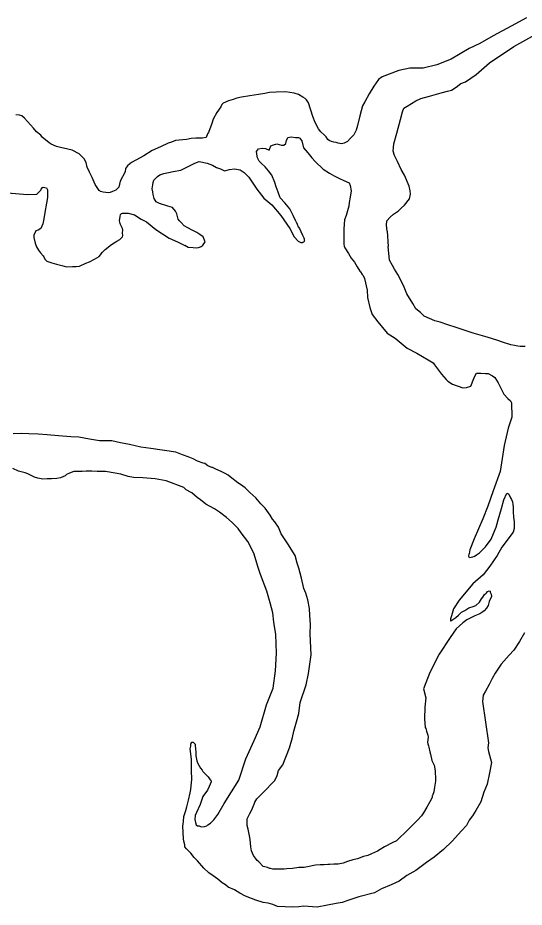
# Model space of a CAD drawing. Extents: x -83719 to 153526, y -11835 to 11446.
# Drawn here: x -2838.3 to -2787.3, y -894.9 to -805.4 of the extents above; entities that cross this region are included whole.
import ezdxf

# ---------------------------------------------------------------- set-up
doc = ezdxf.new("R2010")
doc.units = 0
doc.layers.add('Level 9', color=7, linetype='Continuous')

msp = doc.modelspace()

# ---------------------------------------------------------------- linework, layer by layer
at = {"layer": 'Level 9'}
for points in [[(-2787.016, -805.363), (-2788.557, -806.208), (-2790.393, -807.194), (-2791.737, -807.966), (-2792.788, -808.463), (-2794.623, -809.516), (-2796.072, -810.091), (-2797.427, -810.429), (-2798.792, -810.434), (-2799.884, -810.665), (-2801.564, -811.313), (-2801.923, -811.591), (-2802.404, -812.238), (-2802.881, -813.019), (-2803.324, -813.833), (-2803.546, -814.24), (-2803.817, -815.249), (-2804.056, -816.223), (-2804.176, -816.661), (-2804.429, -817.135), (-2804.785, -817.512), (-2805.043, -817.82), (-2805.404, -817.997), (-2805.669, -818.038), (-2806.004, -817.98), (-2806.205, -817.919), (-2806.439, -817.892), (-2806.674, -817.832), (-2806.91, -817.705), (-2807.046, -817.609)], [(-2800.441, -825.133), (-2799.918, -824.785), (-2799.658, -824.544), (-2799.301, -824.233), (-2798.82, -823.586), (-2798.7, -823.115), (-2798.743, -822.783), (-2798.856, -822.318), (-2799.32, -821.197), (-2799.669, -820.639), (-2800.024, -819.848), (-2800.308, -819.222), (-2800.454, -818.792), (-2800.375, -818.056), (-2800.105, -816.98), (-2799.712, -815.6), (-2799.534, -814.828), (-2799.378, -814.456), (-2799.051, -814.247), (-2798.166, -813.721), (-2797.674, -813.474), (-2796.815, -813.249), (-2795.626, -812.915), (-2794.997, -812.764), (-2794.568, -812.652), (-2794.11, -812.339), (-2793.654, -811.992), (-2793.16, -811.811), (-2792.082, -811.08), (-2790.75, -809.908), (-2788.299, -808.27), (-2785.874, -806.9)], [(-2807.046, -817.609), (-2807.22, -817.347), (-2807.391, -817.185), (-2807.733, -816.861), (-2807.976, -816.534), (-2808.326, -815.91), (-2808.543, -815.315), (-2808.982, -813.925), (-2809.19, -813.631), (-2809.327, -813.501), (-2809.564, -813.341), (-2810.004, -813.086), (-2810.441, -812.965), (-2811.31, -812.823), (-2812.242, -812.849), (-2812.906, -812.901), (-2813.37, -812.981), (-2814.033, -813.1), (-2814.895, -813.224), (-2815.724, -813.347), (-2816.196, -813.456)], [(-2816.196, -813.456), (-2816.559, -813.598), (-2817.037, -813.737), (-2817.576, -813.957), (-2817.7, -814.104)], [(-2817.7, -814.104), (-2817.827, -814.341), (-2818.211, -814.886), (-2818.591, -815.564), (-2818.712, -816.002), (-2819.052, -816.912), (-2819.148, -817.049), (-2819.304, -817.42), (-2819.669, -817.497), (-2820.202, -817.479), (-2820.335, -817.483), (-2820.8, -817.529), (-2821.264, -817.609), (-2822.393, -817.707), (-2822.787, -817.885), (-2823.117, -817.995), (-2823.906, -818.351), (-2824.728, -818.741), (-2825.578, -819.266), (-2826.366, -819.688), (-2826.825, -819.935), (-2826.987, -820.073), (-2827.215, -820.28), (-2827.407, -820.552), (-2827.464, -820.887), (-2827.971, -821.803), (-2828.087, -822.407), (-2828.184, -822.51), (-2828.378, -822.715), (-2828.74, -822.859), (-2828.97, -822.966), (-2829.169, -822.971), (-2829.403, -822.945), (-2829.67, -822.919), (-2829.938, -822.86), (-2830.007, -822.795), (-2830.074, -822.763), (-2830.491, -822.141), (-2830.777, -821.448), (-2831.059, -820.922), (-2831.273, -820.394), (-2831.386, -819.93), (-2831.596, -819.569), (-2832.077, -819.048), (-2832.786, -818.701), (-2833.222, -818.58), (-2833.959, -818.433), (-2834.362, -818.311), (-2834.901, -818.093), (-2835.104, -817.965), (-2835.82, -817.384), (-2835.959, -817.188), (-2836.368, -816.832), (-2836.678, -816.474), (-2837.606, -815.465), (-2837.878, -815.239), (-2838.08, -815.178), (-2838.481, -815.123)], [(-2811.263, -818.028), (-2811.205, -817.726), (-2811.08, -817.422), (-2810.716, -817.345), (-2810.282, -817.4), (-2809.982, -817.425), (-2809.813, -817.487), (-2809.811, -817.553), (-2809.673, -817.75), (-2809.487, -818.446), (-2809.039, -818.967), (-2808.659, -819.457), (-2808.315, -819.848), (-2807.495, -820.592), (-2806.884, -821.009), (-2806.41, -821.263), (-2805.869, -821.548), (-2805.431, -821.736), (-2804.891, -821.988), (-2804.784, -822.252), (-2804.702, -822.783), (-2804.784, -823.42), (-2804.902, -823.957), (-2804.925, -824.325), (-2805.198, -825.267), (-2805.352, -825.706), (-2805.427, -826.609), (-2805.413, -827.926)], [(-2810.241, -825.91), (-2810.525, -825.284), (-2810.878, -824.593), (-2811.36, -824.005), (-2811.841, -823.485), (-2812.057, -822.924), (-2812.238, -822.395), (-2812.385, -821.932), (-2812.671, -821.205), (-2813.016, -820.781), (-2813.361, -820.357), (-2813.737, -820.034), (-2813.943, -819.806), (-2814.119, -819.477), (-2814.157, -819.311), (-2814.237, -818.813), (-2814.011, -818.573), (-2813.647, -818.496), (-2813.313, -818.52), (-2812.943, -818.676), (-2812.881, -818.508), (-2812.788, -818.271), (-2812.524, -818.164), (-2812.161, -818.054), (-2811.692, -818.174), (-2811.458, -818.201), (-2811.263, -818.028)], [(-2819.695, -828.345), (-2819.662, -828.311), (-2819.407, -827.904), (-2819.588, -827.408), (-2819.927, -827.184), (-2820.232, -826.992), (-2820.706, -826.738), (-2821.145, -826.517), (-2821.517, -826.294), (-2821.826, -825.969), (-2821.964, -825.806), (-2822.102, -825.643), (-2822.25, -825.113), (-2822.392, -824.817), (-2822.701, -824.458), (-2823.171, -824.338), (-2823.978, -824.06), (-2824.315, -823.903), (-2824.525, -823.542), (-2824.636, -823.144), (-2824.677, -822.878), (-2824.719, -822.579), (-2824.664, -822.177), (-2824.637, -821.943), (-2824.577, -821.707), (-2824.188, -821.329), (-2823.959, -821.189), (-2823.564, -821.045), (-2822.604, -820.851), (-2821.842, -820.696), (-2821.054, -820.306), (-2820.43, -819.989), (-2820.002, -819.843), (-2819.199, -819.987), (-2818.66, -820.206), (-2818.254, -820.428), (-2817.85, -820.583), (-2817.445, -820.772), (-2816.95, -820.625), (-2816.452, -820.577), (-2815.883, -820.662), (-2815.475, -820.95), (-2814.997, -821.404), (-2814.196, -822.617), (-2813.471, -823.531), (-2812.686, -824.21), (-2811.758, -825.252), (-2810.855, -826.561), (-2810.431, -827.417), (-2810.02, -827.84), (-2809.817, -827.967), (-2809.78, -827.982)], [(-2839.291, -822.989), (-2837.288, -823.167), (-2836.357, -823.107), (-2835.935, -822.728), (-2835.905, -822.627), (-2835.776, -822.456), (-2835.711, -822.421), (-2835.376, -822.479), (-2835.271, -822.676), (-2835.265, -822.876), (-2835.282, -823.444), (-2835.366, -824.014), (-2835.539, -824.953), (-2835.655, -825.591), (-2835.74, -826.094), (-2835.96, -826.567), (-2836.221, -826.741), (-2836.452, -826.815), (-2836.64, -827.254), (-2836.666, -827.488), (-2836.517, -828.051), (-2836.374, -828.414), (-2836.198, -828.743), (-2835.99, -829.038), (-2835.715, -829.33), (-2835.646, -829.429), (-2835.539, -829.659), (-2835.334, -829.854), (-2834.83, -830.04), (-2834.36, -830.16), (-2833.823, -830.312), (-2833.353, -830.432), (-2832.755, -830.415), (-2832.389, -830.405), (-2832.057, -830.362), (-2831.399, -830.077), (-2831.037, -829.933), (-2830.545, -829.652), (-2830.086, -829.406), (-2829.732, -828.962), (-2829.474, -828.688), (-2828.822, -828.202), (-2828.299, -827.853), (-2828.004, -827.678), (-2827.712, -827.403), (-2827.683, -827.269), (-2827.724, -827.003), (-2827.698, -826.735), (-2827.736, -826.569), (-2827.913, -826.174), (-2827.95, -826.075), (-2828.024, -825.81), (-2827.969, -825.374)], [(-2827.969, -825.374), (-2827.909, -825.172), (-2827.812, -825.069), (-2827.778, -825.068), (-2827.713, -825.033), (-2827.58, -825.029), (-2827.513, -825.028), (-2827.347, -825.023), (-2827.147, -825.017), (-2826.509, -825.2), (-2825.831, -825.648), (-2825.291, -825.9), (-2824.37, -826.675), (-2823.014, -827.538), (-2822.171, -827.915), (-2821.452, -828.292)], [(-2801.058, -826.853), (-2801.142, -826.255), (-2801.087, -825.819), (-2800.765, -825.443), (-2800.441, -825.133)], [(-2810.241, -825.91), (-2810.118, -826.156), (-2810.013, -826.395), (-2809.888, -826.589), (-2809.769, -826.864), (-2809.579, -827.238), (-2809.514, -827.367), (-2809.494, -827.452), (-2809.464, -827.527), (-2809.43, -827.606), (-2809.407, -827.714)], [(-2801.058, -826.853), (-2800.948, -828.385)], [(-2809.407, -827.714), (-2809.395, -827.776), (-2809.405, -827.801), (-2809.42, -827.851), (-2809.43, -827.896), (-2809.464, -827.935), (-2809.474, -827.945), (-2809.499, -827.965), (-2809.544, -827.98), (-2809.589, -827.995), (-2809.639, -828.005), (-2809.724, -828.005), (-2809.78, -827.982)], [(-2805.413, -827.926), (-2805.421, -828.165), (-2805.401, -828.344), (-2805.322, -828.524), (-2804.966, -829.097)], [(-2819.695, -828.345), (-2819.789, -828.414), (-2819.889, -828.454), (-2820.088, -828.514), (-2820.307, -828.554), (-2820.607, -828.514), (-2821.105, -828.474), (-2821.452, -828.292)], [(-2804.966, -829.097), (-2804.677, -829.558), (-2804.367, -829.95), (-2804.086, -830.443), (-2803.808, -830.869), (-2803.736, -830.95)], [(-2787.146, -838.444), (-2787.445, -838.452), (-2787.678, -838.459), (-2787.912, -838.432), (-2788.247, -838.341), (-2788.615, -838.285), (-2789.455, -838.008), (-2789.926, -837.855), (-2791.001, -837.518), (-2792.41, -837.123), (-2793.318, -836.815), (-2794.125, -836.537), (-2794.965, -836.261), (-2795.738, -836.015), (-2796.275, -835.864), (-2797.321, -835.392), (-2797.697, -835.036), (-2798.174, -834.649), (-2798.488, -834.124), (-2799.082, -833.139), (-2799.367, -832.48), (-2799.757, -831.656), (-2800.003, -831.196), (-2800.317, -830.671), (-2800.527, -830.309), (-2800.843, -829.751), (-2800.948, -828.385)], [(-2803.736, -830.95), (-2803.587, -831.196), (-2803.467, -831.315), (-2803.359, -831.6)], [(-2803.359, -831.6), (-2803.088, -832.785), (-2803.034, -833.517), (-2802.805, -834.546), (-2802.586, -835.24), (-2801.999, -835.958), (-2801.068, -837.1), (-2800.254, -837.611), (-2799.436, -838.289), (-2799.061, -838.612), (-2798.081, -839.119), (-2796.93, -839.787), (-2796.421, -840.107), (-2796.283, -840.303), (-2795.902, -840.826), (-2795.59, -841.252), (-2795.109, -841.772), (-2794.938, -841.934), (-2794.496, -842.255), (-2793.453, -842.627), (-2793.088, -842.583), (-2792.626, -842.436), (-2792.348, -841.694), (-2792.19, -841.389), (-2792.063, -841.152), (-2791.631, -841.14), (-2791.164, -841.16), (-2790.897, -841.186), (-2790.458, -841.407), (-2790.22, -841.568), (-2789.872, -842.125), (-2789.624, -842.652), (-2789.307, -843.244), (-2788.895, -843.7), (-2788.655, -843.927), (-2788.55, -844.124), (-2788.509, -845.558), (-2788.877, -846.67), (-2789.261, -848.416), (-2789.686, -851.032), (-2790.397, -852.988), (-2790.919, -854.538), (-2791.415, -855.82), (-2792.291, -857.814), (-2792.726, -858.928), (-2792.791, -859.338)], [(-2808.776, -866.436), (-2808.849, -865.536), (-2808.888, -864.836), (-2809.061, -863.969), (-2809.265, -863.304), (-2809.469, -862.805), (-2809.676, -861.772), (-2809.949, -860.773), (-2810.12, -860.274), (-2810.325, -859.508), (-2811.066, -858.313), (-2811.335, -857.914), (-2811.739, -857.317), (-2812.01, -856.652), (-2812.38, -856.12), (-2812.615, -855.855), (-2812.851, -855.423), (-2813.356, -854.726), (-2813.792, -854.296), (-2814.295, -853.699), (-2814.898, -853.17), (-2815.368, -852.673), (-2815.837, -852.343), (-2816.104, -852.178), (-2816.874, -851.583), (-2817.075, -851.418), (-2817.376, -851.253), (-2817.71, -851.089), (-2818.378, -850.76), (-2818.645, -850.629), (-2818.712, -850.629), (-2819.113, -850.465), (-2819.414, -850.234), (-2819.581, -850.202), (-2820.181, -850.006), (-2820.616, -849.776), (-2821.116, -849.579), (-2821.684, -849.35), (-2822.352, -849.088), (-2824.851, -848.74), (-2825.884, -848.58), (-2827.018, -848.322), (-2827.917, -848.162), (-2828.784, -847.968), (-2830.05, -847.944), (-2831.049, -847.785), (-2832.116, -847.592), (-2832.915, -847.565), (-2834.181, -847.441), (-2835.313, -847.349), (-2836.213, -847.289), (-2837.145, -847.263), (-2837.878, -847.201), (-2838.743, -847.241)], [(-2819.173, -883.128), (-2819.634, -883.765), (-2819.895, -884.568), (-2820.255, -885.371), (-2820.386, -885.672), (-2820.45, -886.073), (-2820.381, -886.373), (-2820.347, -886.473), (-2820.347, -886.506), (-2820.313, -886.606), (-2820.179, -886.705), (-2820.012, -886.704), (-2819.812, -886.802), (-2819.446, -886.766), (-2819.213, -886.731), (-2819.114, -886.63), (-2818.849, -886.462), (-2818.519, -886.126), (-2818.123, -885.589), (-2817.465, -884.483), (-2816.018, -882.104), (-2815.302, -879.963), (-2814.449, -878.122), (-2813.86, -876.75), (-2813.211, -874.543), (-2812.819, -873.539), (-2812.557, -872.87), (-2812.304, -871.1), (-2812.217, -869.331), (-2812.264, -867.463), (-2812.473, -866.197), (-2812.58, -865.263), (-2812.853, -864.264), (-2813.195, -863.099), (-2813.806, -861.402), (-2814.044, -860.703), (-2814.488, -859.272), (-2815.096, -858.076), (-2815.768, -857.213), (-2816.07, -856.782), (-2816.674, -856.186), (-2817.244, -855.656), (-2817.947, -855.127), (-2818.448, -854.798), (-2819.317, -854.337), (-2819.853, -853.907), (-2820.188, -853.643), (-2820.724, -853.18), (-2821.292, -852.884), (-2821.56, -852.652), (-2823.329, -851.965), (-2824.429, -851.772), (-2825.661, -851.682), (-2826.627, -851.655), (-2827.16, -851.559), (-2827.895, -851.298), (-2828.461, -851.202), (-2829.428, -851.042), (-2830.26, -851.048), (-2830.826, -851.019), (-2831.392, -851.023), (-2831.791, -851.026), (-2832.324, -851.03), (-2832.623, -851.033), (-2833.055, -851.203), (-2833.354, -851.338), (-2833.486, -851.473), (-2833.95, -851.676), (-2834.349, -851.746), (-2834.882, -851.783), (-2835.314, -851.786), (-2835.747, -851.823), (-2836.247, -851.727), (-2836.581, -851.596), (-2837.249, -851.267), (-2837.516, -851.169), (-2838.183, -851.007), (-2838.784, -850.745)], [(-2792.308, -859.583), (-2792.079, -859.443), (-2791.752, -859.234), (-2791.17, -858.617), (-2790.592, -857.866), (-2790.342, -857.292), (-2790.093, -856.651), (-2789.881, -855.91), (-2789.547, -854.766), (-2789.306, -853.892), (-2789.025, -853.216), (-2788.925, -853.247), (-2788.823, -853.311), (-2788.645, -853.706)], [(-2788.645, -853.706), (-2788.546, -853.874), (-2788.446, -854.093), (-2788.407, -854.372), (-2788.387, -854.612), (-2788.367, -855.09), (-2788.347, -855.629), (-2788.287, -856.107), (-2788.259, -856.766)], [(-2788.259, -856.766), (-2788.382, -857.136), (-2789.504, -858.67), (-2789.98, -859.485)], [(-2789.98, -859.485), (-2790.715, -860.573), (-2791.389, -861.46), (-2792.429, -862.357), (-2793.815, -863.998), (-2794.389, -864.882), (-2794.569, -865.588), (-2794.694, -865.859), (-2794.688, -866.092), (-2794.654, -866.091), (-2794.131, -865.743), (-2793.872, -865.502), (-2793.581, -865.193), (-2793.252, -865.05), (-2792.827, -864.772), (-2792.398, -864.626), (-2792.135, -864.518), (-2791.778, -864.208), (-2791.554, -863.868), (-2791.426, -863.697), (-2791.267, -863.426), (-2791.104, -863.288), (-2791.04, -863.219)], [(-2792.308, -859.583), (-2792.455, -859.677), (-2792.594, -859.697), (-2792.774, -859.737), (-2792.853, -859.597), (-2792.791, -859.338)], [(-2791.04, -863.219), (-2790.959, -863.127), (-2790.8, -863.047), (-2790.68, -863.087), (-2790.68, -863.206), (-2790.602, -863.407)], [(-2790.602, -863.407), (-2790.562, -863.64), (-2790.781, -864.113), (-2790.903, -864.517), (-2791.062, -864.789), (-2791.287, -865.062), (-2791.418, -865.166), (-2791.745, -865.375), (-2792.238, -865.589), (-2792.501, -865.697), (-2793.026, -865.979), (-2793.45, -866.291), (-2794.099, -866.877), (-2794.707, -867.762), (-2795.825, -869.429), (-2796.771, -871.291), (-2797.391, -872.911)], [(-2797.391, -872.911), (-2797.171, -873.823), (-2797.264, -874.758), (-2797.289, -875.959), (-2797.249, -876.827), (-2797.182, -876.926), (-2797.113, -877.193), (-2796.977, -877.592), (-2796.942, -877.792), (-2797.005, -878.293), (-2796.971, -878.459), (-2796.903, -878.659), (-2796.868, -878.792), (-2796.765, -879.259), (-2796.697, -879.492), (-2796.559, -880.124), (-2796.322, -880.623), (-2796.218, -881.189), (-2796.179, -882.057), (-2796.178, -882.223), (-2796.306, -882.825), (-2796.369, -883.292), (-2796.5, -883.66), (-2796.533, -883.694), (-2796.532, -883.861), (-2796.762, -884.296), (-2797.057, -884.832), (-2797.419, -885.402), (-2797.617, -885.704), (-2797.98, -886.107), (-2798.476, -886.611), (-2799.037, -887.182), (-2800.029, -888.124), (-2800.128, -888.225), (-2800.493, -888.394), (-2801.322, -888.834), (-2801.753, -889.104), (-2802.051, -889.273), (-2802.648, -889.544), (-2803.013, -889.714), (-2803.445, -889.817), (-2804.043, -890.022), (-2804.508, -890.125), (-2805.073, -890.296), (-2805.504, -890.466), (-2806.003, -890.57), (-2806.436, -890.573), (-2806.835, -890.61), (-2807.035, -890.611), (-2807.401, -890.647), (-2807.8, -890.65), (-2808.266, -890.687), (-2809.097, -890.827), (-2809.429, -890.896), (-2809.962, -890.9), (-2810.594, -891.005), (-2811.159, -891.042), (-2811.425, -891.077), (-2811.592, -891.079), (-2811.858, -891.081), (-2812.357, -891.084), (-2812.59, -891.086), (-2812.824, -891.021), (-2812.89, -891.022), (-2813.124, -890.923), (-2813.391, -890.858), (-2813.558, -890.793), (-2813.994, -890.329), (-2814.161, -890.197), (-2814.33, -889.965), (-2814.531, -889.699), (-2814.734, -889.234), (-2814.804, -888.834), (-2814.876, -888.1), (-2814.945, -887.734), (-2815.05, -887.034), (-2815.153, -886.668), (-2815.157, -886.001), (-2814.895, -885.465), (-2814.731, -885.163), (-2814.469, -884.528), (-2814.404, -884.327), (-2814.174, -883.992), (-2813.513, -883.319), (-2813.149, -882.95), (-2812.819, -882.58), (-2812.389, -882.143), (-2812.127, -881.641), (-2811.997, -881.14), (-2811.569, -880.569), (-2810.916, -878.863), (-2810.59, -877.826), (-2810.462, -877.191), (-2810.202, -876.255), (-2809.975, -875.42), (-2809.817, -874.284), (-2809.231, -872.512), (-2808.973, -871.375), (-2808.72, -869.505), (-2808.803, -867.371), (-2808.776, -866.436)], [(-2787.229, -867.284), (-2787.737, -868.166), (-2788.312, -869.017), (-2788.764, -869.53), (-2789.57, -870.454), (-2790.177, -871.339), (-2790.495, -871.882), (-2790.778, -872.491), (-2791.158, -873.169), (-2791.379, -873.576), (-2791.461, -874.212)], [(-2791.461, -874.212), (-2790.846, -878.347), (-2790.909, -878.848), (-2790.84, -879.215), (-2790.566, -880.347), (-2790.758, -881.383), (-2790.982, -882.519), (-2791.309, -883.322), (-2791.635, -884.292), (-2792.128, -885.163), (-2792.457, -885.699), (-2792.787, -886.135), (-2793.082, -886.671), (-2793.578, -887.209), (-2794.502, -888.25), (-2795.395, -889.09), (-2796.321, -889.865), (-2797.116, -890.404), (-2798.176, -891.213), (-2799.071, -891.72), (-2799.865, -892.293), (-2800.662, -892.666), (-2801.624, -893.073), (-2802.354, -893.446), (-2803.915, -893.858), (-2805.011, -894.233), (-2805.609, -894.437), (-2806.207, -894.542), (-2807.071, -894.715), (-2808.102, -894.89), (-2808.568, -894.86), (-2809.467, -894.8), (-2809.966, -894.87), (-2810.565, -894.908), (-2812.097, -894.852), (-2812.564, -894.622), (-2813.065, -894.493), (-2813.564, -894.43), (-2814.298, -894.201), (-2814.732, -894.038), (-2815.333, -893.809), (-2815.902, -893.479), (-2816.437, -893.15), (-2817.071, -892.888), (-2817.339, -892.656), (-2817.673, -892.458), (-2818.109, -892.094), (-2818.577, -891.764), (-2819.012, -891.434), (-2819.515, -890.971), (-2820.153, -890.241), (-2820.488, -889.91), (-2820.824, -889.479), (-2821.059, -889.247), (-2821.26, -889.015), (-2821.428, -888.816), (-2821.43, -888.616), (-2821.532, -888.25), (-2821.567, -888.017), (-2821.643, -886.749), (-2821.58, -886.282), (-2821.55, -885.781), (-2821.355, -885.179), (-2821.258, -884.811), (-2821.063, -884.143), (-2820.902, -883.408), (-2820.838, -883.073), (-2820.746, -882.005), (-2820.785, -881.171), (-2820.756, -880.571), (-2820.76, -880.037), (-2820.831, -879.47), (-2820.901, -878.97), (-2820.837, -878.703), (-2820.838, -878.503), (-2820.773, -878.335), (-2820.773, -878.302), (-2820.673, -878.301), (-2820.64, -878.301), (-2820.606, -878.301), (-2820.506, -878.4), (-2820.405, -878.5), (-2820.404, -878.633), (-2820.368, -879), (-2820.333, -879.266), (-2820.33, -879.667), (-2820.227, -880.166), (-2820.125, -880.432), (-2819.99, -880.665), (-2819.855, -880.898), (-2819.687, -881.097), (-2819.62, -881.229), (-2819.385, -881.495), (-2819.217, -881.66), (-2819.083, -881.793), (-2819.016, -881.892), (-2818.881, -882.091), (-2818.814, -882.124), (-2818.78, -882.291), (-2818.976, -882.759), (-2819.173, -883.128)]]:
    msp.add_lwpolyline(points, dxfattribs=at)

doc.saveas('drawing.dxf')
